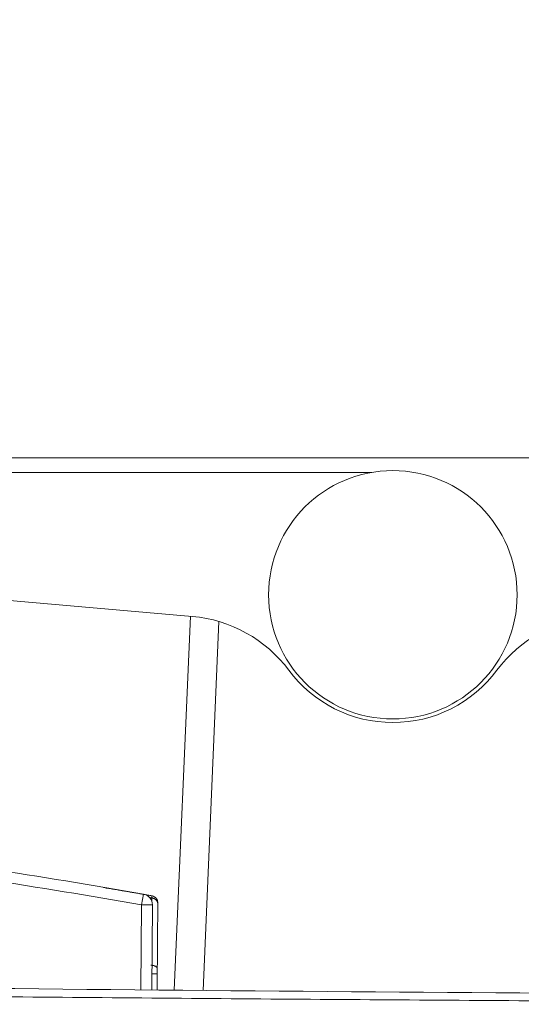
# Model space of a CAD drawing. Header units: millimetres. Extents: x 0 to 594, y 0 to 420.
# Tile 19 of 656: x 165 to 172, y 56 to 70. Entities that reach past the tile are written whole.
import ezdxf

# ---------------------------------------------------------------- set-up
doc = ezdxf.new("R2010")
doc.units = ezdxf.units.MM
doc.layers.add('1', color=7, linetype='Continuous', true_color=0xffffff)
doc.styles.add('Arial Unicode MS', font='txt')
doc.dimstyles.get("Standard").update_dxf_attribs({"dimtxt": 0.18, "dimasz": 0.18, "dimexe": 0.18, "dimexo": 0.0625, "dimgap": 0.09, "dimtad": 0, "dimtih": 1, "dimtoh": 1, "dimdec": 4, "dimzin": 0, "dimdsep": 46, "dimtxsty": 'Standard', "dimcen": 0.09, "dimadec": 0, "dimazin": 0, "dimtfac": 1, "dimtdec": 4, "dimtofl": 0, "dimtmove": 0, "dimatfit": 3, "dimfxl": 0, "dimtolj": 1, "dimtzin": 0, "dimarcsym": 0})

# ---------------------------------------------------------------- blocks, each defined once
blk = doc.blocks.new('_U11')
at = {"layer": '1', "color": 18, "lineweight": 13}
for p, q in [((89.633, 165.915), (66.293, 165.915)), ((68.293, 165.915), (68.293, 98.224)), ((351.63, 113.571), (66.293, 113.571))]:
    blk.add_line(p, q, dxfattribs=at)
at = {"layer": '1', "color": 18}
for points in [[(68.293, 165.915), (69.231, 162.415), (67.355, 162.415)], [(68.293, 113.571), (67.355, 117.071), (69.231, 117.071)]]:
    blk.add_solid(points, dxfattribs=at)
at = {"layer": '1', "color": 18, "linetype": 'Continuous', "lineweight": 13, "char_height": 2.5, "attachment_point": 7, "rotation": 90, "line_spacing_factor": 1.047437, "style": 'Arial Unicode MS'}
for s, insert in [('\\fArial Unicode MS|b0|i0;\\W1.0000;1.05', (70.421, 90.289)), ('\\fArial Unicode MS|b0|i0;\\W1.0000;BOW DEFLATED ', (70.421, 59.773))]:
    blk.add_mtext(s, dxfattribs=dict(at, insert=insert))
blk = doc.blocks.new('_U12')
at = {"layer": '1', "color": 18, "lineweight": 13}
for p, q in [((101.173, 144.106), (76.754, 144.106)), ((78.754, 144.106), (78.754, 98.932)), ((351.63, 113.571), (76.754, 113.571))]:
    blk.add_line(p, q, dxfattribs=at)
at = {"layer": '1', "color": 18}
for points in [[(78.754, 144.106), (79.691, 140.606), (77.816, 140.606)], [(78.754, 113.571), (77.816, 117.071), (79.691, 117.071)]]:
    blk.add_solid(points, dxfattribs=at)
at = {"layer": '1', "color": 18, "linetype": 'Continuous', "lineweight": 13, "char_height": 2.5, "attachment_point": 7, "rotation": 90, "line_spacing_factor": 1.047437, "style": 'Arial Unicode MS'}
for s, insert in [('\\fArial Unicode MS|b0|i0;\\W1.0000;0.61', (80.881, 90.997)), ('\\fArial Unicode MS|b0|i0;\\W1.0000;FWD TIE DOWN', (80.881, 62.427))]:
    blk.add_mtext(s, dxfattribs=dict(at, insert=insert))

msp = doc.modelspace()

# ---------------------------------------------------------------- linework, layer by layer
at = {"layer": '1', "color": 155, "linetype": 'Continuous', "lineweight": 18}
for p, q in [((164.021, 63.471), (186.683, 63.471)), ((167.398, 61.271), (162.744, 61.678)), ((167.149, 56.081), (167.372, 61.273)), ((166.845, 57.265), (166.836, 56.084)), ((166.913, 56.305), (166.911, 56.084))]:
    msp.add_line(p, q, dxfattribs=at)
at = {"layer": '1', "color": 155, "linetype": 'Continuous', "lineweight": 13}
for p, q in [((163.878, 63.271), (169.891, 63.271)), ((167.769, 61.2), (167.549, 56.076)), ((166.721, 57.414), (166.695, 57.266)), ((166.686, 56.086), (166.695, 57.266)), ((166.845, 57.265), (166.695, 57.266))]:
    msp.add_line(p, q, dxfattribs=at)
at = {"layer": '1', "color": 155, "linetype": 'Continuous', "lineweight": 18}
msp.add_circle((170.183, 61.571), 1.725, dxfattribs=at)
for centre, radius, start, end in [((167.234, 59.403), 1.875, 36.6307, 85), ((173.132, 59.403), 1.875, 95, 143.3693), ((170.183, 61.596), 1.8, 216.6307, 323.3693), ((166.695, 57.266), 0.15, 359.5433, 80.1506)]:
    msp.add_arc(centre, radius, start, end, dxfattribs=at)
for points, knots in [([(149.359, 59.02), (150.086, 59.01), (151.54, 58.978), (152.993, 58.916), (153.901, 58.868), (154.083, 58.858), (154.446, 58.838), (154.991, 58.805), (155.535, 58.768), (156.623, 58.69), (157.347, 58.63), (158.162, 58.554), (158.253, 58.546), (158.434, 58.529), (158.705, 58.503), (159.339, 58.439), (159.881, 58.381), (160.965, 58.259), (161.687, 58.17), (162.498, 58.063), (162.588, 58.05), (162.768, 58.026), (163.038, 57.989), (163.669, 57.901), (164.208, 57.821), (165.286, 57.656), (166.004, 57.538), (166.721, 57.414)], [0, 0, 0, 0, 0.125, 0.25, 0.25, 0.28125, 0.28125, 0.3125, 0.375, 0.375, 0.5, 0.5, 0.515625, 0.515625, 0.53125, 0.5625, 0.625, 0.625, 0.75, 0.75, 0.765625, 0.765625, 0.78125, 0.8125, 0.875, 0.875, 1, 1, 1, 1]), ([(166.165, 57.505), (166.173, 57.504), (166.192, 57.5), (166.223, 57.495), (166.258, 57.489), (166.292, 57.483), (166.325, 57.478), (166.359, 57.472), (166.392, 57.466), (166.424, 57.461), (166.456, 57.455), (166.488, 57.45), (166.52, 57.445), (166.55, 57.439), (166.581, 57.434), (166.611, 57.429), (166.641, 57.424), (166.67, 57.419), (166.699, 57.414), (166.728, 57.409), (166.756, 57.404), (166.783, 57.399), (166.811, 57.394), (166.829, 57.391), (166.838, 57.389)], [0, 0, 0, 0, 0.034105, 0.086061, 0.137421, 0.188185, 0.238353, 0.287924, 0.3369, 0.385279, 0.433062, 0.480249, 0.526841, 0.572835, 0.618234, 0.663037, 0.707244, 0.750854, 0.793869, 0.836287, 0.878109, 0.919336, 0.959966, 1, 1, 1, 1]), ([(166.835, 57.361), (166.831, 57.361), (166.827, 57.362), (166.818, 57.364), (166.814, 57.364), (166.807, 57.365), (166.805, 57.366), (166.803, 57.366)], [0, 0, 0, 0, 0.404299, 0.404299, 0.808547, 0.808547, 1, 1, 1, 1]), ([(166.921, 57.274), (166.921, 57.275), (166.921, 57.275), (166.921, 57.276), (166.921, 57.276), (166.92, 57.277), (166.92, 57.278), (166.92, 57.28), (166.92, 57.281), (166.92, 57.285), (166.92, 57.287), (166.918, 57.295), (166.917, 57.3), (166.914, 57.306), (166.913, 57.307), (166.912, 57.31), (166.912, 57.311), (166.91, 57.314), (166.908, 57.316), (166.904, 57.323), (166.9, 57.327), (166.896, 57.332), (166.895, 57.333), (166.893, 57.335), (166.892, 57.336), (166.888, 57.339), (166.886, 57.34), (166.879, 57.345), (166.874, 57.348), (166.868, 57.351), (166.867, 57.352), (166.864, 57.353), (166.863, 57.354), (166.858, 57.355), (166.856, 57.356), (166.847, 57.359), (166.842, 57.36), (166.836, 57.361)], [0, 0, 0, 0, 0.007812, 0.007812, 0.015625, 0.015625, 0.03125, 0.03125, 0.0625, 0.0625, 0.125, 0.125, 0.25, 0.25, 0.28125, 0.28125, 0.3125, 0.3125, 0.375, 0.375, 0.5, 0.5, 0.53125, 0.53125, 0.5625, 0.5625, 0.625, 0.625, 0.75, 0.75, 0.78125, 0.78125, 0.8125, 0.8125, 0.875, 0.875, 1, 1, 1, 1]), ([(166.921, 57.29), (166.921, 57.29), (166.921, 57.291), (166.921, 57.291), (166.921, 57.292), (166.921, 57.292), (166.921, 57.293), (166.921, 57.294), (166.921, 57.296), (166.92, 57.297), (166.92, 57.302), (166.92, 57.305), (166.918, 57.313), (166.917, 57.319), (166.914, 57.326), (166.914, 57.327), (166.913, 57.33), (166.912, 57.331), (166.91, 57.335), (166.909, 57.338), (166.905, 57.346), (166.901, 57.35), (166.897, 57.356), (166.896, 57.357), (166.894, 57.359), (166.893, 57.36), (166.889, 57.363), (166.887, 57.365), (166.881, 57.371), (166.876, 57.374), (166.869, 57.378), (166.868, 57.379), (166.866, 57.38), (166.864, 57.381), (166.86, 57.383), (166.858, 57.384), (166.849, 57.387), (166.844, 57.388), (166.838, 57.389)], [0, 0, 0, 0, 0.007812, 0.007812, 0.011719, 0.011719, 0.015625, 0.03125, 0.03125, 0.0625, 0.0625, 0.125, 0.125, 0.25, 0.25, 0.28125, 0.28125, 0.3125, 0.3125, 0.375, 0.375, 0.5, 0.5, 0.53125, 0.53125, 0.5625, 0.5625, 0.625, 0.625, 0.75, 0.75, 0.78125, 0.78125, 0.8125, 0.8125, 0.875, 0.875, 1, 1, 1, 1]), ([(166.921, 57.274), (166.92, 57.26), (166.92, 57.238), (166.92, 57.215), (166.92, 57.2), (166.92, 57.193), (166.92, 57.154), (166.919, 57.089), (166.918, 57.02), (166.918, 56.976), (166.918, 56.967), (166.918, 56.949), (166.918, 56.922), (166.917, 56.894), (166.917, 56.837), (166.917, 56.799), (166.916, 56.739), (166.916, 56.719), (166.916, 56.689), (166.916, 56.679), (166.916, 56.658), (166.916, 56.648), (166.915, 56.596), (166.914, 56.511), (166.914, 56.423), (166.913, 56.379)], [0, 0, 0, 0, 0.0625, 0.09375, 0.09375, 0.125, 0.125, 0.25, 0.375, 0.375, 0.40625, 0.40625, 0.4375, 0.5, 0.5, 0.625, 0.625, 0.6875, 0.6875, 0.71875, 0.71875, 0.75, 0.75, 0.875, 1, 1, 1, 1]), ([(183.64, 55.989), (181.97, 55.992), (176.735, 56.007), (167.945, 56.063), (157.86, 56.176), (151.339, 56.302), (148.374, 56.368)], [0, 0, 0, 0, 0.14204, 0.445265, 0.747649, 1, 1, 1, 1]), ([(166.913, 56.379), (166.913, 56.382), (166.913, 56.385), (166.911, 56.39), (166.909, 56.393), (166.904, 56.399), (166.902, 56.401), (166.895, 56.406), (166.891, 56.409), (166.883, 56.413), (166.878, 56.415), (166.868, 56.419), (166.863, 56.42), (166.852, 56.423), (166.846, 56.424), (166.834, 56.426), (166.828, 56.426), (166.822, 56.427)], [0, 0, 0, 0, 0.125, 0.125, 0.25, 0.25, 0.375, 0.375, 0.5, 0.5, 0.625, 0.625, 0.75, 0.75, 0.875, 0.875, 1, 1, 1, 1]), ([(166.913, 56.379), (166.913, 56.373), (166.913, 56.367), (166.913, 56.355), (166.913, 56.349), (166.913, 56.34), (166.913, 56.337), (166.913, 56.331), (166.913, 56.327), (166.913, 56.318), (166.913, 56.311), (166.913, 56.305)], [0, 0, 0, 0, 0.25, 0.25, 0.5, 0.5, 0.625, 0.625, 0.75, 0.75, 1, 1, 1, 1]), ([(166.913, 56.305), (166.913, 56.305), (166.912, 56.305), (166.91, 56.305), (166.908, 56.305), (166.903, 56.305), (166.9, 56.305), (166.892, 56.305), (166.888, 56.305), (166.879, 56.305), (166.874, 56.305), (166.863, 56.305), (166.857, 56.305), (166.847, 56.306), (166.842, 56.306), (166.838, 56.306)], [0, 0, 0, 0, 0.143512, 0.143512, 0.293648, 0.293648, 0.443784, 0.443784, 0.59392, 0.59392, 0.744056, 0.744056, 0.894192, 0.894192, 1, 1, 1, 1]), ([(149.628, 56.195), (151.097, 56.168), (152.565, 56.143), (155.502, 56.097), (156.97, 56.076), (159.173, 56.048), (159.907, 56.039), (161.375, 56.022), (163.578, 55.998), (165.78, 55.977), (167.983, 55.96), (168.717, 55.954), (170.186, 55.944), (170.92, 55.939), (172.389, 55.93), (173.123, 55.926), (174.591, 55.918), (175.326, 55.914), (178.997, 55.898), (181.934, 55.888), (184.871, 55.882)], [0, 0, 0, 0, 0.125, 0.125, 0.25, 0.25, 0.3125, 0.3125, 0.375, 0.5, 0.5, 0.5625, 0.5625, 0.625, 0.625, 0.6875, 0.6875, 0.75, 0.75, 1, 1, 1, 1]), ([(184.871, 55.882), (181.934, 55.888), (178.997, 55.898), (175.326, 55.914), (174.591, 55.918), (173.123, 55.926), (172.389, 55.93), (170.92, 55.939), (170.186, 55.944), (168.717, 55.954), (167.983, 55.96), (165.78, 55.977), (163.578, 55.998), (161.375, 56.022), (159.907, 56.039), (159.173, 56.048), (156.97, 56.076), (155.502, 56.097), (152.565, 56.143), (151.097, 56.168), (149.628, 56.195)], [0, 0, 0, 0, 0.25, 0.25, 0.3125, 0.3125, 0.375, 0.375, 0.4375, 0.4375, 0.5, 0.5, 0.625, 0.6875, 0.6875, 0.75, 0.75, 0.875, 0.875, 1, 1, 1, 1])]:
    msp.add_open_spline(points, degree=3, knots=knots, dxfattribs=at)
at = {"layer": '1', "color": 155, "linetype": 'Continuous', "lineweight": 13}
for points, knots in [([(166.695, 57.266), (165.979, 57.39), (165.263, 57.507), (164.186, 57.672), (163.827, 57.726), (163.287, 57.803), (163.018, 57.841), (162.748, 57.877), (162.568, 57.902), (162.478, 57.914), (161.668, 58.021), (160.947, 58.11), (159.865, 58.232), (159.504, 58.271), (158.962, 58.326), (158.691, 58.353), (158.42, 58.379), (158.239, 58.397), (158.148, 58.405), (157.335, 58.48), (156.611, 58.54), (155.524, 58.619), (155.162, 58.643), (154.618, 58.677), (154.437, 58.688), (154.075, 58.709), (153.893, 58.719), (152.987, 58.766), (151.535, 58.828), (150.083, 58.86), (149.357, 58.87)], [0, 0, 0, 0, 0.125, 0.125, 0.1875, 0.1875, 0.21875, 0.234375, 0.234375, 0.25, 0.25, 0.375, 0.375, 0.4375, 0.4375, 0.46875, 0.484375, 0.484375, 0.5, 0.5, 0.625, 0.625, 0.6875, 0.6875, 0.71875, 0.71875, 0.75, 0.75, 0.875, 1, 1, 1, 1]), ([(166.835, 57.315), (166.835, 57.315), (166.835, 57.315), (166.835, 57.331), (166.835, 57.346), (166.835, 57.361)], [0, 0, 0, 0, 0.009901, 0.009901, 1, 1, 1, 1]), ([(166.836, 57.361), (166.836, 57.365), (166.836, 57.372), (166.837, 57.378), (166.837, 57.381), (166.837, 57.381), (166.837, 57.382), (166.837, 57.383), (166.837, 57.384), (166.837, 57.385), (166.838, 57.388), (166.838, 57.389), (166.838, 57.389)], [0, 0, 0, 0, 0.25, 0.5, 0.5, 0.5625, 0.5625, 0.625, 0.625, 0.75, 0.75, 1, 1, 1, 1])]:
    msp.add_open_spline(points, degree=3, knots=knots, dxfattribs=at)

# ---------------------------------------------------------------- dimensions: what is measured, and where the dimension line sits
at = {"layer": '1', "color": 18, "linetype": 'Continuous', "lineweight": 13}
for base, p2, text, picture, middle in [((68.293, 165.915), (89.633, 165.915), '\\fArial Unicode MS|b0|i0;\\C18;{\\H1.00x;\\fArial Unicode MS|b0|i0;BOW DEFLATED \\fArial Unicode MS|b0|i0;}\\C18; <> ', '_U11', (68.293, 78.192)), ((78.754, 144.106), (101.173, 144.106), '\\fArial Unicode MS|b0|i0;\\C18;{\\H1.00x;\\fArial Unicode MS|b0|i0;FWD TIE DOWN\\fArial Unicode MS|b0|i0;}\\C18; <> ', '_U12', (78.754, 79.873))]:
    dim = msp.add_linear_dim(base=base, p1=(351.63, 113.571), p2=p2, angle=90, text=text, dimstyle='Standard', override={"dimtxt": 2.5, "dimasz": 3.5, "dimexe": 2, "dimexo": 0, "dimgap": 1.5, "dimtih": 0, "dimtoh": 0, "dimdec": 2, "dimlfac": 0.02, "dimzin": 8, "dimdsep": 46, "dimlunit": 2, "dimtxsty": 'Arial Unicode MS', "dimsah": 1, "dimse1": 0, "dimse2": 0, "dimsd1": 0, "dimsd2": 0, "dimclrd": 18, "dimclre": 18, "dimclrt": 18, "dimtol": 0, "dimtm": -0.1, "dimtfac": 1.4, "dimtdec": 2, "dimtofl": 1, "dimtmove": 0, "dimtzin": 8, "dimlwd": 13, "dimlwe": 13}, dxfattribs=at)
    dim.commit()
    dim.dimension.update_dxf_attribs({"geometry": picture, "text_midpoint": middle, "dimtype": 160})

doc.saveas('drawing.dxf')
